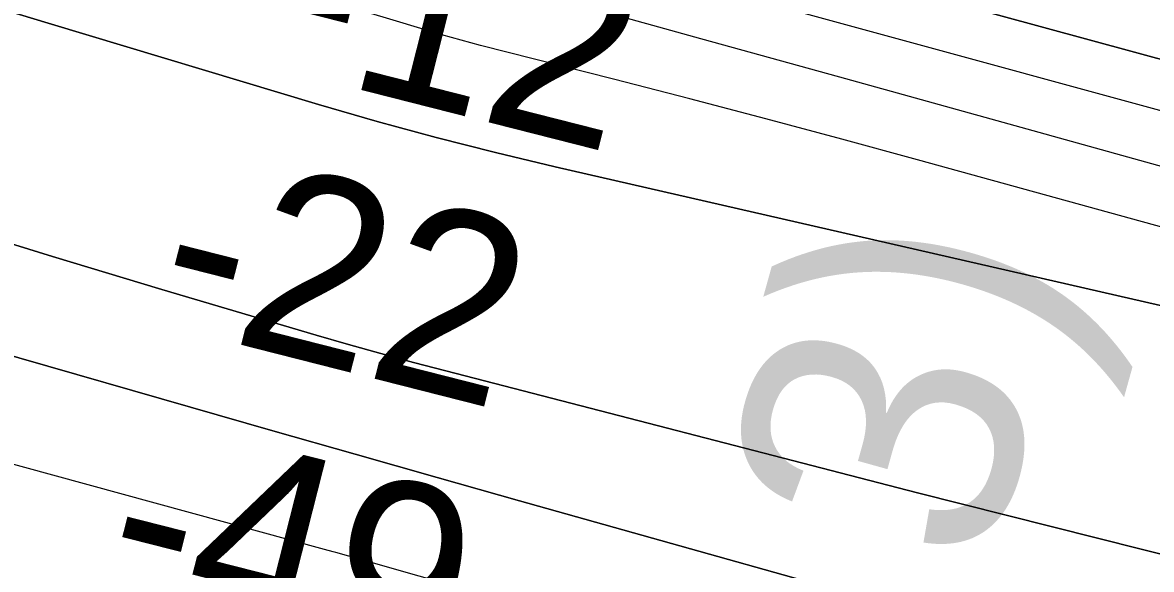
# Model space of a CAD drawing. Extents: x 3329297 to 3367176, y 649250 to 674653.
# Drawn here: x 3334195.7 to 3334603.9, y 671471.5 to 671669.2 of the extents above; entities that cross this region are included whole.
import ezdxf

# ---------------------------------------------------------------- set-up
doc = ezdxf.new("R2010")
doc.units = 0
for name, color, linetype in [('V-CHAN-NAID', 7, 'Continuous'), ('V-RIVR-EDGE', 7, 'Continuous'), ('V-RIVR-RANG', 7, 'Continuous'), ('V-TOPO-DPTH', 7, 'Continuous'), ('V-TOPO-MAJR', 7, 'Continuous'), ('V-TOPO-MINR', 7, 'Continuous'), ('V-TOPO-WATR', 7, 'Continuous')]:
    doc.layers.add(name, color=color, linetype=linetype)

msp = doc.modelspace()

# ---------------------------------------------------------------- linework, layer by layer
at = {"layer": 'V-RIVR-EDGE'}
msp.add_spline([(3339166.35, 669632.45), (3339148.52, 669636.37), (3339138.83, 669636.78), (3339122.94, 669641.48), (3339105.12, 669646.95), (3339096.99, 669652.01), (3339093.12, 669656.29), (3339089.26, 669664.44), (3339086.56, 669669.1), (3339078.82, 669674.94), (3339053.64, 669688.18), (3339028.47, 669702.21), (3339020.72, 669706.49), (3339018, 669704.17), (3339012.57, 669704.57), (3339008.7, 669708.07), (3339008.32, 669710.4), (3339007.94, 669713.12), (3339007.56, 669715.06), (3338988.58, 669723.63), (3338974.64, 669732.59), (3338973.09, 669734.53), (3338972.71, 669738.02), (3338974.27, 669740.35), (3338974.28, 669743.84), (3338966.94, 669753.94), (3338965.01, 669758.6), (3338963.85, 669760.54), (3338956.49, 669764.43), (3338944.87, 669769.5), (3338928.21, 669778.08), (3338920.86, 669785.07), (3338906.56, 669803.34), (3338897.28, 669814.22), (3338888, 669824.71), (3338880.26, 669833.26), (3338874.07, 669838.71), (3338867.87, 669840.27), (3338862.06, 669843), (3338858.57, 669843.01), (3338858.58, 669844.95), (3338858.24, 669867.83), (3338860.58, 669870.93), (3338861.75, 669873.25), (3338861.76, 669876.35), (3338860.21, 669879.46), (3338854.02, 669882.58), (3338849.02, 669903.14), (3338843.63, 669917.51), (3338832.81, 669931.11), (3338822.75, 669940.83), (3338804.56, 669955.22), (3338800.68, 669956.78), (3338796.03, 669956.79), (3338788.66, 669955.26), (3338782.44, 669952.17), (3338775.47, 669955.68), (3338770.44, 669960.35), (3338765.41, 669965.01), (3338754.18, 669972.41), (3338742.57, 669981.36), (3338728.24, 669988.76), (3338714.68, 669995), (3338701.13, 670003.56), (3338693.4, 670012.11), (3338687.99, 670020.27), (3338682.59, 670033.47), (3338677.18, 670040.46), (3338665.17, 670046.31), (3338655.1, 670048.66), (3338655.48, 670045.95), (3338653.54, 670045.56), (3338643.46, 670046.36), (3338635.32, 670050.26), (3338633, 670052.98), (3338626.41, 670055.33), (3338615.17, 670057.29), (3338608.97, 670058.08), (3338601.61, 670062.76), (3338592.32, 670069.37), (3338582.25, 670071.72), (3338574.11, 670074.46), (3338568.3, 670078.74), (3338562.5, 670084.57), (3338561.34, 670087.67), (3338554.75, 670088.85), (3338551.26, 670089.25), (3338548.94, 670091.97), (3338544.31, 670098.58), (3338517.19, 670108.73), (3338513.32, 670111.84), (3338511.39, 670115.72), (3338497.82, 670118.86), (3338480, 670125.88), (3338471.48, 670130.17), (3338466.45, 670134.83), (3338451.73, 670140.3), (3338441.26, 670142.65), (3338438.16, 670142.27), (3338431.18, 670145.39), (3338420.34, 670150.07), (3338407.93, 670152.43), (3338393.21, 670156.73), (3338378.49, 670165.69), (3338345.2, 670189.43), (3338316.55, 670206.56), (3338280.93, 670231.47), (3338237.55, 670254.45), (3338210.45, 670270.81), (3338182.57, 670289.88), (3338148.9, 670317.5), (3338126.07, 670336.94), (3338116.01, 670348.22), (3338106.73, 670356.77), (3338093.56, 670363.78), (3338076.9, 670368.87), (3338057.53, 670376.28), (3338042.81, 670383.3), (3338026.54, 670392.65), (3338007.18, 670402.39), (3337994, 670405.52), (3337971.52, 670413.34), (3337948.66, 670420.76), (3337916.51, 670434.03), (3337912.65, 670440.63), (3337911.11, 670448.78), (3337908.8, 670453.82), (3337904.54, 670455.77), (3337890.98, 670459.68), (3337883.62, 670464.74), (3337879.36, 670466.69), (3337872.38, 670467.1), (3337862.68, 670467.12), (3337849.88, 670465.99), (3337839.8, 670463.69), (3337826.22, 670462.56), (3337810.72, 670465.7), (3337802.19, 670469.21), (3337788.25, 670478.16), (3337779.73, 670480.51), (3337774.3, 670481.69), (3337768.89, 670486.74), (3337764.63, 670490.63), (3337755.72, 670494.92), (3337749.13, 670496.88), (3337745.26, 670497.27), (3337740.6, 670495.35), (3337738.66, 670496.13), (3337735.18, 670499.24), (3337729.76, 670503.52), (3337724.73, 670508.18), (3337720.08, 670512.07), (3337706.13, 670514.43), (3337677.86, 670531.18), (3337643.77, 670545.22), (3337600.78, 670567.05), (3337560.1, 670585.37), (3337510.14, 670611.87), (3337463.28, 670636.42), (3337442.36, 670644.22), (3337416.78, 670652.43), (3337405.55, 670657.5), (3337401.68, 670661.39), (3337400.13, 670663.33), (3337395.49, 670665.67), (3337388.89, 670666.07), (3337376.88, 670670.76), (3337362.94, 670677.77), (3337340.87, 670690.62), (3337309.5, 670706.99), (3337291.29, 670714.79), (3337276.18, 670722.97), (3337252.56, 670736.99), (3337220.04, 670756.85), (3337154.99, 670798.5), (3337124.41, 670821.07), (3337111.24, 670827.31), (3337094.19, 670832.78), (3337075.97, 670836.7), (3337050.39, 670842.59), (3337028.69, 670849.62), (3337007.78, 670860.53), (3336991.89, 670867.94), (3336983.37, 670871.06), (3336969.03, 670873.42), (3336939.95, 670875.43), (3336901.97, 670884.45), (3336863.6, 670895.79), (3336821.37, 670910.63), (3336786.5, 670926.23), (3336740.02, 670949.61), (3336682.31, 670976.12), (3336635.44, 670997.18), (3336603.68, 671013.55), (3336585.47, 671022.51), (3336583.15, 671026.4), (3336580.06, 671031.06), (3336576.19, 671034.56), (3336549.46, 671045.09), (3336500.24, 671058.01), (3336451.41, 671070.16), (3336425.44, 671074.49), (3336399.85, 671076.49), (3336361.07, 671078.91), (3336337.43, 671082.85), (3336313.4, 671088.34), (3336290.92, 671094.6), (3336280.46, 671097.34), (3336275.41, 671097.35), (3336257.58, 671097.39), (3336194.82, 671123.92), (3336129.35, 671154.33), (3336078.61, 671179.66), (3336032.91, 671203.04), (3335979.46, 671230.32), (3335943.05, 671245.54), (3335907.79, 671259.2), (3335894.23, 671264.66), (3335887.64, 671265.45), (3335873.31, 671273.63), (3335871.38, 671277.13), (3335862.86, 671281.41), (3335831.09, 671293.51), (3335799.33, 671308.72), (3335763.7, 671327.42), (3335724.58, 671346.9), (3335714.51, 671351.97), (3335703.27, 671355.1), (3335699.01, 671358.21), (3335680.04, 671369.9), (3335645.95, 671385.49), (3335603.71, 671399.17), (3335573.09, 671406.61), (3335518.06, 671419.93), (3335470.4, 671436.73), (3335433.98, 671449.62), (3335405.32, 671465.97), (3335397.96, 671471.03), (3335385.94, 671471.06), (3335366.94, 671468.78), (3335345.98, 671463.02), (3335338.62, 671464.59), (3335338.62, 671467.3), (3335339.03, 671475.83), (3335337.87, 671478.94), (3335334.39, 671482.05), (3335319.67, 671486.74), (3335303, 671491.05), (3335280.12, 671488.39), (3335259.15, 671479.52), (3335245.56, 671472.19), (3335233.15, 671471.44), (3335223.85, 671474.18), (3335210.68, 671481.97), (3335198.67, 671485.88), (3335156.4, 671487.53), (3335124.61, 671488.39), (3335114.13, 671484.92), (3335094.71, 671474.11), (3335085.4, 671473.36), (3335075.32, 671475.71), (3335065.63, 671477.67), (3335064.86, 671478.45), (3335067.59, 671483.1), (3335066.81, 671484.65), (3335063.72, 671489.31), (3335039.71, 671501.39), (3335020.73, 671509.2), (3335003.28, 671511.95), (3334994.76, 671515.46), (3334990.89, 671517.03), (3334963, 671533.38), (3334933.18, 671549.36), (3334916.12, 671551.34), (3334894.42, 671557.6), (3334863.43, 671571.25), (3334847.95, 671581.75), (3334834.78, 671587.99), (3334809.21, 671598.53), (3334767.76, 671617.24), (3334744.9, 671627.77), (3334711.2, 671642.2), (3334691.44, 671649.23), (3334670.12, 671653.16), (3334647.65, 671659.81), (3334620.14, 671672.29), (3334605.42, 671678.53), (3334581, 671683.24), (3334555.81, 671689.12), (3334542.23, 671688.38), (3334534.09, 671688.79), (3334531.39, 671696.55), (3334523.66, 671706.27), (3334505.85, 671714.84), (3334480.26, 671719.17), (3334460.49, 671721.93), (3334457, 671720.39), (3334455.05, 671716.91), (3334456.59, 671713.8), (3334463.19, 671714.56), (3334467.45, 671712.22), (3334467.44, 671710.28), (3334462.78, 671708.35), (3334446.88, 671706.84), (3334429.04, 671707.66), (3334403.46, 671713.93), (3334397.66, 671718.6), (3334391.46, 671722.88), (3334378.67, 671723.69), (3334340.28, 671727.27), (3334305.39, 671730.07), (3334290.26, 671730.11), (3334281.35, 671731.68), (3334271.66, 671734.81), (3334266.23, 671735.6), (3334258.08, 671732.9), (3334246.43, 671726.73), (3334241.39, 671726.35), (3334232.48, 671729.48), (3334218.91, 671729.9), (3334190.6, 671730.74), (3334178.97, 671731.94), (3334163.47, 671737.4), (3334156.1, 671736.65), (3334151.44, 671732.39), (3334148.33, 671732.4), (3334142.53, 671735.91), (3334132.83, 671736.32), (3334110.73, 671737.53), (3334106.86, 671739.48), (3334099.89, 671744.15), (3334081.28, 671748.08), (3334072.75, 671747.71), (3334041.74, 671753.61), (3334018.09, 671757.54), (3334010.35, 671760.28), (3333999.89, 671767.67), (3333992.15, 671771.95), (3333987.1, 671771.19), (3333984.38, 671768.48), (3333980.12, 671768.49), (3333976.64, 671772.77), (3333969.66, 671775.11), (3333958.81, 671778.24), (3333949.91, 671783.31), (3333945.64, 671782.93), (3333941.37, 671782.16), (3333931.3, 671788.01), (3333925.87, 671788.02), (3333915.4, 671788.82), (3333900.29, 671791.57), (3333878.2, 671798.61), (3333856.9, 671811.07), (3333845.68, 671822.73), (3333832.9, 671828.97), (3333818.18, 671834.82), (3333817.41, 671837.15), (3333813.53, 671837.55), (3333800.36, 671841.85), (3333795.71, 671844.96), (3333793.79, 671851.56), (3333792.24, 671854.28), (3333782.95, 671858.18), (3333767.85, 671869.46), (3333755.47, 671879.57), (3333746.17, 671884.64), (3333742.68, 671886.2), (3333733.76, 671885.83), (3333720.97, 671886.64), (3333714.38, 671889.76), (3333707.8, 671895.2), (3333701.62, 671902.59), (3333696.98, 671908.42), (3333690.4, 671913.09), (3333677.23, 671920.49), (3333664.47, 671934.87), (3333650.92, 671945.76), (3333635.04, 671952), (3333625.75, 671959.78), (3333617.63, 671968.72), (3333606.39, 671969.91), (3333600.97, 671974.19), (3333597.87, 671978.08), (3333590.14, 671988.96), (3333572.36, 672009.16), (3333553.4, 672029.38), (3333532.11, 672045.72), (3333511.21, 672062.06), (3333486.44, 672080.35), (3333466.3, 672090.87), (3333451.59, 672102.92), (3333445.79, 672109.53), (3333446.58, 672114.96), (3333429.16, 672126.25), (3333421.43, 672137.9), (3333420.68, 672148.76), (3333415.26, 672151.1), (3333404.71, 672151.61)], degree=3, dxfattribs=at)
at = {"layer": 'V-TOPO-DPTH'}
for points in [[(3333404.6, 672054.8), (3333561.52, 671987.15), (3333563.56, 671986.26), (3333567.63, 671984.46), (3333569.66, 671983.55), (3333573.73, 671981.75), (3333575.77, 671980.88), (3333577.82, 671980.01), (3333585.14, 671976.98), (3333587.16, 671976.17), (3333591.23, 671974.63), (3333593.28, 671973.9), (3333917.87, 671862.41), (3333992.59, 671837.25), (3334067.5, 671812.69), (3334142.71, 671789.05), (3334218.11, 671766.01), (3334323.9, 671734.38), (3334346.58, 671727.7), (3334369.28, 671721.12), (3334392.03, 671714.72), (3334414.81, 671708.42), (3335247.62, 671481.74)], [(3334622.21, 671613.06), (3334556.73, 671631.3), (3334491.21, 671649.43), (3334440.88, 671663.28), (3334400.54, 671674.51), (3334360.24, 671685.89), (3334320, 671697.5), (3334279.81, 671709.26), (3333932.79, 671811.89), (3333873.35, 671829.94), (3333814.09, 671848.56), (3333755.11, 671868.03), (3333696.31, 671888.07), (3333627.87, 671911.95), (3333603.53, 671920.75), (3333579.34, 671929.91), (3333555.36, 671939.61), (3333531.52, 671949.68), (3333451.62, 671984.48), (3333429.92, 671994.02), (3333408.25, 672003.65), (3333404.68, 672005.28), (3333404.6, 672054.8)], [(3335247.62, 671481.74), (3334414.81, 671708.42), (3334392.03, 671714.72), (3334369.28, 671721.12), (3334346.58, 671727.7), (3334323.9, 671734.38), (3334218.11, 671766.01), (3334142.71, 671789.05), (3334067.5, 671812.69), (3333992.59, 671837.25), (3333917.87, 671862.41), (3333593.28, 671973.9), (3333591.23, 671974.63), (3333587.16, 671976.17), (3333585.14, 671976.98), (3333577.82, 671980.01), (3333575.77, 671980.88), (3333573.73, 671981.75), (3333569.66, 671983.55), (3333567.63, 671984.46), (3333563.56, 671986.26), (3333561.52, 671987.15), (3333404.6, 672054.8)], [(3334622.21, 671613.06), (3334556.73, 671631.3), (3334491.21, 671649.43), (3334440.88, 671663.28), (3334400.54, 671674.51), (3334360.24, 671685.89), (3334320, 671697.5), (3334279.81, 671709.26), (3333932.79, 671811.89), (3333873.35, 671829.94), (3333814.09, 671848.56), (3333755.11, 671868.03), (3333696.31, 671888.07), (3333627.87, 671911.95), (3333603.53, 671920.75), (3333579.34, 671929.91), (3333555.36, 671939.61), (3333531.52, 671949.68), (3333451.62, 671984.48), (3333429.92, 671994.02), (3333408.25, 672003.65), (3333404.68, 672005.28), (3333404.76, 671949.99)], [(3334703.43, 671404.18), (3334375.38, 671496.31), (3334345.63, 671504.69), (3334315.89, 671513.12), (3334286.16, 671521.59), (3334256.44, 671530.11), (3334070.1, 671583.67), (3333981.28, 671609.81), (3333892.69, 671636.7), (3333804.45, 671664.71), (3333716.44, 671693.47), (3333571.83, 671741.74), (3333556.39, 671747.15), (3333541.06, 671752.86), (3333525.91, 671759.02), (3333510.88, 671765.48), (3333455.51, 671790.26), (3333446.31, 671794.55), (3333437.2, 671799.02), (3333428.24, 671803.76), (3333419.36, 671808.69), (3333410.55, 671813.74), (3333404.95, 671816.93), (3333404.84, 671890.87)], [(3333573.65, 671873.15), (3333926.01, 671756.81), (3333995.55, 671734.17), (3334065.2, 671711.91), (3334135.04, 671690.23), (3334204.99, 671668.93), (3334302.69, 671639.61), (3334323.94, 671633.47), (3334345.27, 671627.6), (3334366.72, 671622.17), (3334388.23, 671617.01), (3334612.96, 671565.53)], [(3334612.96, 671565.53), (3334388.23, 671617.01), (3334366.72, 671622.17), (3334345.27, 671627.6), (3334323.94, 671633.47), (3334302.69, 671639.61), (3334204.99, 671668.93), (3334135.04, 671690.23), (3334065.2, 671711.91), (3333995.55, 671734.17), (3333926.01, 671756.81), (3333573.65, 671873.15)], [(3333404.95, 671816.93), (3333410.55, 671813.74), (3333419.36, 671808.69), (3333428.24, 671803.76), (3333437.2, 671799.02), (3333446.31, 671794.55), (3333455.51, 671790.26), (3333510.88, 671765.48), (3333525.91, 671759.02), (3333541.06, 671752.86), (3333556.39, 671747.15), (3333571.83, 671741.74), (3333716.44, 671693.47), (3333804.45, 671664.71), (3333892.69, 671636.7), (3333981.28, 671609.81), (3334070.1, 671583.67), (3334256.44, 671530.11), (3334286.16, 671521.59), (3334315.89, 671513.12), (3334345.63, 671504.69), (3334375.38, 671496.31), (3334703.43, 671404.18)], [(3333801.12, 671719.88), (3333844.86, 671704.53), (3333888.7, 671689.47), (3333932.6, 671674.6), (3334088.58, 671622.32), (3334127.78, 671609.42), (3334167.07, 671596.8), (3334206.5, 671584.62), (3334246.01, 671572.71), (3334301.84, 671556.23), (3334313.53, 671552.84), (3334325.24, 671549.54), (3334336.98, 671546.35), (3334348.74, 671543.25), (3334519.27, 671499.19), (3334616.45, 671474.69)], [(3333801.12, 671719.88), (3333844.86, 671704.53), (3333888.7, 671689.47), (3333932.6, 671674.6), (3334088.58, 671622.32), (3334127.78, 671609.42), (3334167.07, 671596.8), (3334206.5, 671584.62), (3334246.01, 671572.71), (3334301.84, 671556.23), (3334313.53, 671552.84), (3334325.24, 671549.54), (3334336.98, 671546.35), (3334348.74, 671543.25), (3334519.27, 671499.19), (3334616.45, 671474.69)]]:
    msp.add_lwpolyline(points, dxfattribs=at)
at = {"layer": 'V-TOPO-MAJR'}
msp.add_lwpolyline([(3335195.42, 671214.69), (3334355.15, 671464.35), (3334347.13, 671466.72), (3334339.1, 671469.06), (3334331.06, 671471.36), (3334323.02, 671473.64), (3334309.01, 671477.57), (3334307.96, 671477.87), (3334304.81, 671478.74), (3333585.5, 671675.5), (3333575.84, 671678.25), (3333566.22, 671681.13), (3333556.66, 671684.2), (3333547.15, 671687.4), (3333537.73, 671690.87), (3333528.41, 671694.57), (3333519.23, 671698.61), (3333510.15, 671702.88), (3333405.04, 671754.72)], dxfattribs=at)
at = {"layer": 'V-TOPO-MINR'}
for points in [[(3334622.21, 671613.06), (3334556.73, 671631.3), (3334491.21, 671649.43), (3334440.88, 671663.28), (3334400.54, 671674.51), (3334360.24, 671685.89), (3334320, 671697.5), (3334279.81, 671709.26), (3333932.79, 671811.89), (3333873.35, 671829.94), (3333814.09, 671848.56), (3333755.11, 671868.03), (3333696.31, 671888.07), (3333627.87, 671911.95), (3333603.53, 671920.75), (3333579.34, 671929.91), (3333555.36, 671939.61), (3333531.52, 671949.68), (3333451.62, 671984.48), (3333429.92, 671994.02), (3333408.25, 672003.65), (3333404.68, 672005.28)], [(3334775.68, 671591.32), (3334427.53, 671686.46), (3334396.18, 671695.14), (3334364.87, 671703.96), (3334333.62, 671712.98), (3334302.41, 671722.14), (3334126.23, 671774.48), (3334035.24, 671802.17), (3333944.5, 671830.65), (3333854.15, 671860.34), (3333764.06, 671890.83)], [(3334612.96, 671565.53), (3334388.23, 671617.01), (3334366.72, 671622.17), (3334345.27, 671627.6), (3334323.94, 671633.47), (3334302.69, 671639.61), (3334204.99, 671668.93), (3334135.04, 671690.23), (3334065.2, 671711.91), (3333995.55, 671734.17), (3333926.01, 671756.81), (3333573.65, 671873.15)], [(3335239.59, 671421.1), (3334519.31, 671619.54), (3334491.88, 671627.01), (3334464.42, 671634.38), (3334436.92, 671641.59), (3334409.39, 671648.69), (3334361.32, 671660.95), (3334357.81, 671661.87), (3334354.3, 671662.81), (3334350.81, 671663.79), (3334347.33, 671664.81), (3334330.86, 671669.7), (3334319.15, 671673.19), (3334307.45, 671676.71), (3334295.77, 671680.27), (3334284.09, 671683.85), (3334227.82, 671701.21), (3334188, 671713.43), (3334148.15, 671725.57), (3334108.27, 671737.6), (3334068.36, 671749.55), (3333725.55, 671851.63)], [(3334703.43, 671404.18), (3334375.38, 671496.31), (3334345.63, 671504.69), (3334315.89, 671513.12), (3334286.16, 671521.59), (3334256.44, 671530.11), (3334070.1, 671583.67), (3333981.28, 671609.81), (3333892.69, 671636.7), (3333804.45, 671664.71), (3333716.44, 671693.47), (3333571.83, 671741.74), (3333556.39, 671747.15), (3333541.06, 671752.86), (3333525.91, 671759.02), (3333510.88, 671765.48), (3333455.51, 671790.26), (3333446.31, 671794.55), (3333437.2, 671799.02), (3333428.24, 671803.76), (3333419.36, 671808.69), (3333410.55, 671813.74), (3333404.95, 671816.93)], [(3334616.45, 671474.69), (3334519.27, 671499.19), (3334348.74, 671543.25), (3334336.98, 671546.35), (3334325.24, 671549.54), (3334313.53, 671552.84), (3334301.84, 671556.23), (3334246.01, 671572.71), (3334206.5, 671584.62), (3334167.07, 671596.8), (3334127.78, 671609.42), (3334088.58, 671622.32), (3333932.6, 671674.6), (3333888.7, 671689.47), (3333844.86, 671704.53), (3333801.12, 671719.88)]]:
    msp.add_lwpolyline(points, dxfattribs=at)
at = {"layer": 'V-TOPO-WATR'}
msp.add_lwpolyline([(3335247.62, 671481.74), (3334414.81, 671708.42), (3334392.03, 671714.72), (3334369.28, 671721.12), (3334346.58, 671727.7), (3334323.9, 671734.38), (3334218.11, 671766.01), (3334142.71, 671789.05), (3334067.5, 671812.69), (3333992.59, 671837.25), (3333917.87, 671862.41), (3333593.28, 671973.9), (3333591.23, 671974.63), (3333587.16, 671976.17), (3333585.14, 671976.98), (3333577.82, 671980.01), (3333575.77, 671980.88), (3333573.73, 671981.75), (3333569.66, 671983.55), (3333567.63, 671984.46), (3333563.56, 671986.26), (3333561.52, 671987.15), (3333404.6, 672054.8)], dxfattribs=at)

# ---------------------------------------------------------------- texts
at = {"layer": 'V-CHAN-NAID'}
msp.add_text('MULBERRY GROVE "218" (217.3)', height=100, rotation=74.4405, dxfattribs=at).set_placement((3334018.97, 669580.92))
at = {"layer": 'V-RIVR-RANG'}
for s, p in [('-12', (3334282.64, 671653.86)), ('-22', (3334241.42, 671561.16)), ('-49', (3334222.44, 671462.8))]:
    msp.add_text(s, height=67, rotation=345.7466, dxfattribs=at).set_placement(p)

doc.saveas('drawing.dxf')
